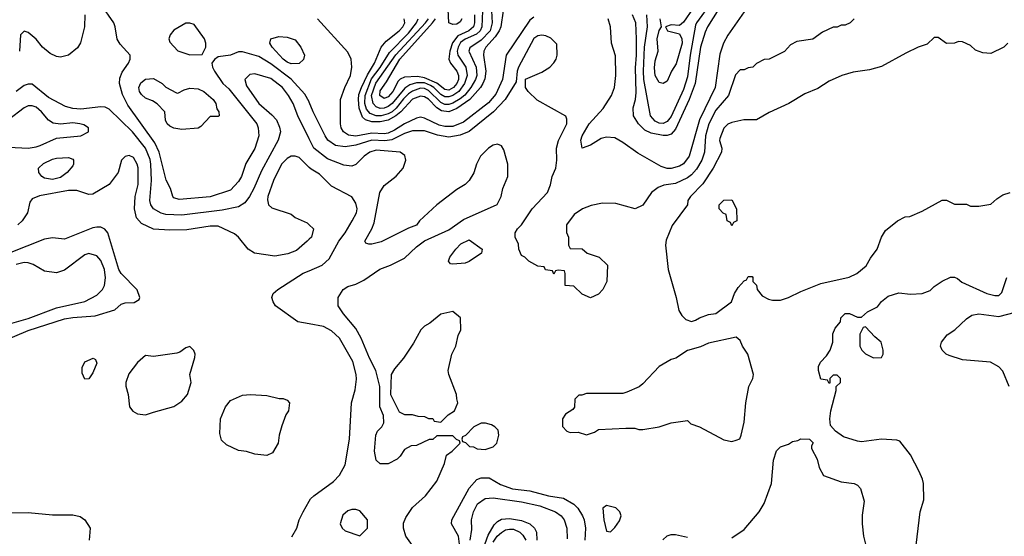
# Model space of a CAD drawing. Header units: inches. Extents: x 1793402 to 1900366, y 320852 to 470679.
# Tile 430 of 604: x 1848568 to 1853437, y 446609 to 449166. Entities that reach past the tile are written whole.
import ezdxf

# ---------------------------------------------------------------- set-up
doc = ezdxf.new("R2010")
doc.units = ezdxf.units.IN
doc.header["$MEASUREMENT"] = 0
doc.layers.add('B8444', color=7, linetype='Continuous')
doc.layers.add('B8454', color=7, linetype='Continuous')

msp = doc.modelspace()

# ---------------------------------------------------------------- linework, layer by layer
at = {"layer": 'B8444', "color": 4}
for points, elevation in [([(1850000, 448757.8), (1849999.4, 448759.4), (1849977.5, 448797.5), (1849910.8, 448870.8), (1849810, 448947.8), (1849750, 448982.9), (1849670, 449006.6), (1849650, 449006), (1849610, 448989.3), (1849550, 448982), (1849530.9, 448969.1), (1849518, 448950), (1849521, 448930), (1849530.8, 448910), (1849573, 448850), (1849602.5, 448822.5), (1849740.5, 448650), (1849748, 448630), (1849750.6, 448590), (1849730, 448528.7), (1849685.8, 448454.2), (1849664, 448390), (1849650, 448364), (1849610, 448321.2), (1849510, 448289.6), (1849356.5, 448276.5), (1849330, 448284), (1849325.2, 448290), (1849313.2, 448330), (1849291.9, 448371.9), (1849258, 448510), (1849236.8, 448556.8), (1849102.5, 448742.5), (1849075.6, 448795.6), (1849061.6, 448850), (1849063.3, 448876.7), (1849074.9, 448905.1), (1849106, 448950), (1849114, 448970), (1849114, 448990), (1849064.9, 449044.9), (1849049.7, 449069.7), (1849040.9, 449130), (1849032.7, 449150), (1848970, 449242)], 408), ([(1848890.8, 449190), (1848888.2, 449130), (1848868.5, 449051.5), (1848853.8, 449026.2), (1848810, 448989.3), (1848770, 448979.3), (1848750, 448982.7), (1848718, 448998), (1848681.2, 449030), (1848650, 449069), (1848610, 449102), (1848590, 449108), (1848572, 449090), (1848567.3, 449010)], 408), ([(1850000, 448575.7), (1849942.7, 448690), (1849920.7, 448750), (1849897.6, 448790), (1849867, 448830), (1849810, 448875.1), (1849730, 448898), (1849705.5, 448894.5), (1849681, 448870), (1849690, 448838), (1849750, 448750.6), (1849815.3, 448695.3), (1849837.3, 448670), (1849853.2, 448633.2), (1849857.3, 448610), (1849845.5, 448570), (1849763, 448417), (1849726, 448330), (1849703.8, 448290), (1849680.7, 448259.3), (1849650, 448239.5), (1849570, 448223.5), (1849370, 448198), (1849290, 448201.6), (1849268.1, 448208.1), (1849229.3, 448230), (1849216, 448250), (1849212.3, 448270), (1849220.5, 448370), (1849216.4, 448450), (1849212.9, 448472.9), (1849189.8, 448529.8), (1849125.1, 448610), (1849010, 448722.7), (1848990, 448732.3), (1848970, 448734.5), (1848870, 448723.5), (1848830, 448726.6), (1848795.1, 448735.1), (1848710, 448779.6), (1848630, 448846), (1848610, 448846), (1848590, 448839.3), (1848550.4, 448809.6)], 412), ([(1850000, 448079), (1849990, 448069), (1849937.3, 448022.7), (1849893.7, 448006.3), (1849830, 447994.5), (1849728.7, 448010), (1849697.2, 448030), (1849649.6, 448089.6), (1849630, 448106), (1849550, 448143.7), (1849510, 448144.5), (1849395.2, 448124.8), (1849310, 448124.2), (1849230, 448129.5), (1849170, 448157), (1849145.4, 448185.4), (1849135.6, 448230), (1849139.6, 448290), (1849153.3, 448350), (1849153.1, 448433.1), (1849149.3, 448450), (1849130, 448484), (1849110, 448494), (1849090, 448488.7), (1849071.3, 448470), (1849054.8, 448410), (1849010.7, 448350), (1848930, 448302.7), (1848910, 448301.2), (1848850, 448320.9), (1848810, 448319.6), (1848666.2, 448293.8), (1848630, 448279), (1848618, 448262), (1848607.3, 448210), (1848580.5, 448170), (1848559.1, 448150)], 416), ([(1850000, 448434.8), (1849950, 448482.7), (1849930, 448489.3), (1849910, 448489.3), (1849890, 448478), (1849863, 448450), (1849823.8, 448370), (1849795.5, 448290), (1849793.7, 448273.7), (1849798.8, 448250), (1849815.2, 448235.2), (1849910, 448202.8), (1849930, 448186), (1849990, 448161), (1850000, 448151)], 416), ([(1848490, 447575.8), (1848610, 447627), (1848790, 447684.9), (1848830, 447692), (1848940.7, 447699.3), (1849038, 447730), (1849070, 447758), (1849090, 447764.7), (1849134.6, 447765.4), (1849159, 447781), (1849162, 447790), (1849148.9, 447828.9), (1849070, 447909.3), (1849057.6, 447930), (1849003.7, 448110), (1848989.5, 448129.5), (1848970, 448138), (1848950, 448139.5), (1848930, 448136.2), (1848790, 448079), (1848730, 448085.2), (1848690, 448079.5), (1848516.3, 448010)], 424), ([(1848470, 447648), (1848610, 447687.2), (1848750, 447740.4), (1848890, 447770.4), (1848950, 447802), (1848978, 447830), (1848986.6, 447850), (1848991.7, 447888.3), (1848987, 447930), (1848970, 447974), (1848950, 447997.2), (1848910, 448009.2), (1848890, 448001.2), (1848790, 447925.2), (1848750, 447912.7), (1848690, 447921.2), (1848634.8, 447954.8), (1848610, 447962.7), (1848590, 447963.7), (1848550, 447954)], 428), ([(1850000, 447659.8), (1849944, 447670), (1849833.2, 447750), (1849820.9, 447770), (1849815.1, 447790), (1849820.9, 447810), (1849845.2, 447830), (1849970, 447910.5), (1850000, 447923.1)], 416), ([(1849912.9, 446607.1), (1849939, 446650), (1849949.2, 446690), (1849969, 446730), (1850000, 446782.9)], 416), ([(1848429.5, 446589.5), (1848426, 446610), (1848429, 446670), (1848456.5, 446703.5), (1848482, 446718), (1848510, 446726), (1848610, 446727.3), (1848730, 446714.8), (1848830, 446716), (1848866.4, 446706.4), (1848890.8, 446690.8), (1848916, 446650), (1848911, 446590)], 416)]:
    msp.add_lwpolyline(points, dxfattribs=dict(at, elevation=elevation))
for points, elevation in [([(1849410, 449149), (1849390, 449149), (1849330, 449114), (1849311.3, 449090), (1849304.7, 449070), (1849310, 449054), (1849350, 449012), (1849410, 448992), (1849470, 448994), (1849488, 449030), (1849488.7, 449050), (1849482, 449070), (1849430, 449142)], 408), ([(1849910, 448947), (1849890, 448954.5), (1849870, 448969.6), (1849816, 449030), (1849805.2, 449050), (1849809, 449070), (1849850, 449082), (1849890, 449079.1), (1849930, 449066), (1849958.8, 449030), (1849976, 448990), (1849970.9, 448969.1), (1849950, 448949)], 404), ([(1849350, 448802), (1849381.2, 448818.8), (1849410, 448826), (1849450, 448822.8), (1849478, 448810), (1849524.7, 448770), (1849538, 448750), (1849543.6, 448723.6), (1849552, 448710), (1849554, 448690), (1849550, 448686), (1849510, 448686), (1849463.6, 448636.4), (1849450, 448628.7), (1849370, 448622), (1849330, 448628.7), (1849310, 448638), (1849298, 448650), (1849289, 448669), (1849286, 448710), (1849248.4, 448748.4), (1849224, 448764), (1849190, 448777.2), (1849170, 448795.3), (1849161.2, 448810), (1849157.2, 448830), (1849167.2, 448852.8), (1849190, 448871), (1849230, 448874.8), (1849272, 448850), (1849290, 448832), (1849343.6, 448803.6)], 404), ([(1848630, 448739.5), (1848610, 448739.5), (1848590, 448729.5), (1848513.4, 448670), (1848496.3, 448650), (1848474.8, 448610), (1848471, 448590), (1848484.7, 448550), (1848514.4, 448534.4), (1848610, 448530.4), (1848650, 448535.5), (1848670, 448543), (1848750, 448578.8), (1848870, 448591), (1848908, 448610), (1848908, 448630), (1848884.7, 448644.7), (1848866, 448650), (1848830, 448654.5), (1848770, 448649), (1848732.9, 448652.9), (1848710, 448669), (1848676, 448710), (1848650, 448732)], 416), ([(1848730, 448374.5), (1848690, 448380.9), (1848677.2, 448390), (1848662.7, 448410), (1848661.2, 448430), (1848686.2, 448453.8), (1848730, 448475.5), (1848750, 448480.5), (1848810, 448482.8), (1848830, 448474.8), (1848834.8, 448470), (1848834.8, 448450), (1848830, 448442), (1848802.8, 448410), (1848770, 448384.5)], 412), ([(1849410, 447548), (1849390, 447542), (1849359.9, 447520.1), (1849345.2, 447514.8), (1849230, 447499.3), (1849190, 447504), (1849150, 447469.2), (1849107.3, 447412.7), (1849092.7, 447370), (1849092.8, 447352.8), (1849104.9, 447310), (1849110.8, 447250), (1849127.9, 447227.9), (1849150, 447214.8), (1849190, 447210.8), (1849230, 447222.8), (1849330, 447251.3), (1849370, 447278), (1849397.2, 447310), (1849416, 447370), (1849409, 447410), (1849434.6, 447494.6), (1849435.3, 447510), (1849428.9, 447528.9)], 424), ([(1848890, 447386), (1848876.4, 447416.4), (1848876.4, 447443.6), (1848890, 447472), (1848930.9, 447490.9), (1848943.6, 447483.6), (1848950, 447466), (1848930, 447418), (1848910, 447388)], 416), ([(1849790, 447008.7), (1849730, 447015.3), (1849689.3, 447029.3), (1849650, 447033.2), (1849590, 447061.2), (1849565.6, 447085.6), (1849557.5, 447117.5), (1849560.9, 447190), (1849585.2, 447250), (1849610, 447281), (1849670, 447306.8), (1849710, 447310.7), (1849790, 447306), (1849851.6, 447291.6), (1849870, 447291.3), (1849890, 447282), (1849902, 447270), (1849898, 447230), (1849884.7, 447210), (1849864, 447156), (1849851, 447110), (1849846, 447070), (1849818, 447022)], 416)]:
    msp.add_lwpolyline(points, close=True, dxfattribs=dict(at, elevation=elevation))
at = {"layer": 'B8454', "color": 4}
for points, elevation in [([(1850754.2, 449170), (1850745.4, 449154.5), (1850730, 449144), (1850710, 449140.9), (1850689.8, 449149.8), (1850684.4, 449250)], 376), ([(1852044.2, 449250), (1851969.3, 449130.7), (1851957, 449103), (1851934.9, 449030), (1851908.1, 448850), (1851878.5, 448770), (1851810, 448622.9), (1851790, 448599.6), (1851770, 448592.8), (1851750, 448592.6), (1851690, 448604.4), (1851659.5, 448619.5), (1851627.8, 448650), (1851603.6, 448690), (1851601.6, 448730), (1851612.8, 448770), (1851615.6, 448804.4), (1851612.7, 448927.3), (1851618.4, 448990), (1851618.7, 449070), (1851614.3, 449150), (1851598, 449190)], 396), ([(1851988.5, 449251.5), (1851914, 449150), (1851910, 449139), (1851883.2, 448990), (1851870, 448882), (1851850, 448819.3), (1851790, 448687), (1851770, 448661.6), (1851750, 448651.8), (1851730, 448654), (1851710, 448662.9), (1851687.3, 448690), (1851654.5, 448870), (1851652.1, 448910), (1851658.2, 449030), (1851672.6, 449130), (1851669.6, 449190)], 392), ([(1850958.7, 449210), (1850946.7, 449130), (1850939.6, 449110), (1850919.8, 449080.2), (1850873.1, 449030), (1850862.6, 449010), (1850861.7, 448990), (1850873.2, 448910), (1850867.5, 448872.5), (1850858.5, 448850), (1850846.3, 448830), (1850794, 448770), (1850730, 448725.6), (1850690, 448709), (1850654.1, 448714.1), (1850630, 448728.7), (1850590, 448772.1), (1850570, 448784.2), (1850550, 448787.6), (1850510, 448772.9), (1850452.3, 448710), (1850427.9, 448690), (1850390, 448668.3), (1850350, 448659.5), (1850310, 448660.2), (1850278.4, 448670), (1850263.1, 448683.1), (1850247.4, 448727.4), (1850244.1, 448770), (1850245.4, 448794.6), (1850258.6, 448830), (1850288.2, 448891.8), (1850323.1, 448950), (1850355.6, 449030), (1850380.8, 449059.2), (1850444.2, 449110), (1850462.4, 449130), (1850473, 449150), (1850469.5, 449170)], 396), ([(1850900.8, 449210), (1850903.6, 449150), (1850893.8, 449110), (1850850, 449063.9), (1850793.5, 449026.5), (1850788.5, 449010), (1850824.9, 448930), (1850827.7, 448890), (1850822, 448870), (1850798, 448830), (1850768.3, 448791.8), (1850746.5, 448773.5), (1850710, 448752.7), (1850690, 448746), (1850670, 448746), (1850650, 448755.1), (1850590, 448815), (1850570, 448824.4), (1850550, 448826.2), (1850510, 448811.5), (1850490, 448798.4), (1850465.6, 448774.4), (1850430, 448727.8), (1850410, 448709.8), (1850390, 448699.4), (1850356, 448690), (1850329.9, 448689.9), (1850301.7, 448701.7), (1850282.9, 448722.9), (1850275, 448750), (1850276.5, 448790), (1850308, 448872), (1850350, 448928.9), (1850396.4, 449003.6), (1850490, 449098.3), (1850529.7, 449150), (1850538.9, 449170)], 392), ([(1850857.2, 449210), (1850853.8, 449130), (1850845.2, 449110), (1850826.7, 449093.3), (1850770, 449069.8), (1850748.2, 449051.8), (1850735.8, 449030), (1850731.4, 449010), (1850734.3, 448990), (1850774, 448930), (1850781.3, 448890), (1850767.3, 448850), (1850739.1, 448810), (1850710, 448789.8), (1850690, 448782.9), (1850670, 448782.9), (1850650, 448794.8), (1850616.5, 448830), (1850599.8, 448839.8), (1850570, 448853), (1850530, 448853), (1850497.4, 448842.6), (1850472.8, 448827.2), (1850410, 448750.9), (1850390, 448735.1), (1850370, 448727.1), (1850350, 448726.8), (1850330, 448734), (1850315.1, 448750), (1850308.3, 448790), (1850329.4, 448850.6), (1850428.3, 448991.7), (1850574.4, 449150), (1850588.7, 449170)], 388), ([(1850817.5, 449190), (1850816.9, 449150), (1850811.3, 449130), (1850789, 449111), (1850734.3, 449085.7), (1850708.4, 449051.6), (1850695.4, 449010), (1850690.2, 448970), (1850697.4, 448950), (1850730.3, 448910), (1850737.3, 448890), (1850737.2, 448870), (1850730.2, 448850), (1850713.8, 448830), (1850690, 448817.4), (1850670, 448820.3), (1850630.9, 448850.9), (1850570, 448878), (1850535.6, 448884.4), (1850470, 448880.9), (1850449, 448871), (1850439.3, 448860.7), (1850412.9, 448810), (1850390, 448783.5), (1850370, 448775.6), (1850348.4, 448790), (1850350, 448813), (1850381.8, 448858.2), (1850447.1, 448970), (1850609, 449150), (1850624.6, 449170)], 384), ([(1852150, 449203.7), (1852070, 449089.3), (1852048.7, 449050), (1852030, 448995.3), (1852007, 448830), (1851930, 448669.3), (1851878.4, 448490), (1851850, 448452), (1851830, 448440.7), (1851790, 448429.6), (1851770, 448429.6), (1851739.4, 448439.4), (1851624.2, 448504.2), (1851550, 448558.4), (1851510, 448581.6), (1851470, 448584.5), (1851442.8, 448577.2), (1851390, 448545.2), (1851348.7, 448530), (1851342.7, 448570), (1851349.4, 448590), (1851384.5, 448650), (1851453.2, 448726.8), (1851493.6, 448790), (1851509.6, 448830), (1851515.1, 448890), (1851513.6, 448986.4), (1851493.6, 449050), (1851489.6, 449130), (1851478.4, 449170)], 404), ([(1851897.7, 449222.3), (1851850, 449153.2), (1851830, 449137.2), (1851790, 449139.5), (1851762, 449130), (1851771.3, 449110), (1851830, 449096), (1851842.4, 449070), (1851843.1, 449050), (1851813.5, 448946.5), (1851790.7, 448910), (1851770, 448862), (1851750, 448849.2), (1851730, 448855.3), (1851710, 448888.7), (1851706.5, 448926.5), (1851710, 448962), (1851725.2, 449010), (1851719.6, 449070), (1851730, 449112), (1851742, 449130), (1851735.6, 449170)], 388), ([(1852694, 449170), (1852674, 449150), (1852650, 449138), (1852630, 449138), (1852610, 449128), (1852590, 449128), (1852536.9, 449103.1), (1852490, 449068.7), (1852410, 449058), (1852379.6, 449040.4), (1852350, 449008), (1852274, 448970), (1852250, 448968), (1852211.6, 448948.4), (1852194, 448930), (1852170, 448928), (1852150, 448918), (1852130, 448918), (1852107.5, 448892.5), (1852073.4, 448790), (1852010, 448717), (1851975.3, 448650), (1851958.9, 448590), (1851954.4, 448510), (1851941.3, 448470), (1851914.2, 448425.8), (1851890, 448397.6), (1851870, 448382.4), (1851810, 448355.6), (1851753, 448347), (1851725.2, 448334.8), (1851691.3, 448310), (1851650, 448248), (1851611.1, 448228.9), (1851516.5, 448256.5), (1851450, 448257.2), (1851394.4, 448245.6), (1851350.9, 448229.1), (1851310, 448202), (1851271.3, 448150), (1851271.6, 448111.6), (1851282, 448090), (1851282, 448050), (1851290, 448034), (1851350, 448032), (1851374, 448010), (1851434, 447990), (1851474, 447950), (1851472, 447870), (1851452, 447830), (1851430, 447808), (1851390, 447788.7), (1851350, 447808), (1851307.3, 447847.3), (1851266, 447850), (1851266, 447910), (1851262, 447922), (1851230, 447926), (1851218, 447922), (1851210, 447906), (1851202, 447922), (1851167.3, 447927.3), (1851162, 447942), (1851130, 447946), (1851086, 447970), (1851066, 447990), (1851050, 447998), (1851035.3, 448030), (1851034.6, 448054.6), (1851018, 448090), (1851018, 448110), (1851028.7, 448130), (1851049.3, 448150.7), (1851102, 448230), (1851177.2, 448310), (1851192.1, 448347.9), (1851201.2, 448390), (1851219, 448430), (1851224, 448470), (1851222.7, 448530), (1851232.5, 448567.5), (1851272.7, 448650), (1851274, 448674), (1851268.7, 448688.7), (1851127.2, 448767.2), (1851082, 448810), (1851068.7, 448830), (1851068.9, 448871.1), (1851150, 448906), (1851189.3, 448930.7), (1851210, 448951.3), (1851221.2, 448970), (1851225.2, 448990), (1851224, 449044), (1851194.8, 449074.8), (1851170, 449086), (1851150, 449089.3), (1851130, 449086), (1851110, 449072.7), (1851034.8, 448930), (1851028, 448910), (1851022.8, 448857.2), (1850969.1, 448770.9), (1850911.3, 448708.7), (1850790, 448611.6), (1850746.3, 448593.7), (1850690, 448584.7), (1850634.5, 448594.5), (1850570, 448615.1), (1850510, 448615.4), (1850470, 448602.6), (1850408.5, 448571.5), (1850373.2, 448566.8), (1850310, 448569.8), (1850230, 448544), (1850176.6, 448536.6), (1850130, 448543.6), (1850092.3, 448570), (1850078.4, 448590), (1850018.7, 448710), (1850000, 448757.8)], 408), ([(1851110, 449178.4), (1851090, 449163.7), (1850974, 448990), (1850954.9, 448870), (1850923, 448797), (1850886.4, 448753.6), (1850761.9, 448658.2), (1850710, 448637.2), (1850670, 448636.1), (1850642.9, 448642.9), (1850570, 448678.3), (1850550, 448682.6), (1850530, 448678.3), (1850470, 448650.8), (1850421.9, 448618.1), (1850390, 448603.7), (1850370, 448600.2), (1850310, 448603.9), (1850230, 448588.7), (1850193.5, 448593.5), (1850169.5, 448610), (1850158.4, 448630), (1850154, 448650), (1850154.5, 448770), (1850175.4, 448830), (1850204.2, 448890), (1850209.6, 448930), (1850207, 448970), (1850190, 449005.2), (1850041.2, 449170)], 404), ([(1853454, 449050), (1853434, 449030), (1853370, 448998), (1853330, 449002), (1853294.6, 449014.6), (1853270, 449038), (1853230, 449055.3), (1853210, 449058), (1853191.1, 449048.9), (1853150, 449048), (1853110, 449078), (1853090, 449078), (1853055.3, 449044.7), (1853011.1, 449028.9), (1852950, 448999), (1852830, 448934), (1852770, 448917.2), (1852690, 448905.2), (1852634, 448890), (1852570, 448862), (1852515.3, 448824.7), (1852450, 448799), (1852372, 448750), (1852274, 448706), (1852210.7, 448669.3), (1852149.1, 448669.1), (1852090, 448657.2), (1852070, 448648.7), (1852050, 448628), (1852030, 448578), (1852028.3, 448568.3), (1852040.7, 448530), (1852038, 448510), (1851997.3, 448430), (1851946.6, 448353.4), (1851884.7, 448290), (1851871.3, 448270), (1851870.9, 448249.1), (1851793.7, 448146.3), (1851765.2, 448074.8), (1851760.7, 448050), (1851774, 447930), (1851814.8, 447790), (1851827.1, 447727.1), (1851842, 447702), (1851862, 447682), (1851890, 447672), (1851910, 447678), (1851929.3, 447690.7), (1851974, 447706), (1852010, 447711.3), (1852088, 447770), (1852102, 447810), (1852120.2, 447839.8), (1852150, 447874), (1852162, 447878), (1852170, 447894), (1852190, 447894), (1852194, 447890), (1852194, 447870), (1852211.6, 447851.6), (1852214, 447830), (1852239.6, 447799.6), (1852270, 447782), (1852290, 447778), (1852330, 447778), (1852370, 447791), (1852430, 447821), (1852530, 447860.7), (1852669.1, 447890.9), (1852708, 447910), (1852752.9, 447947.1), (1852774.6, 447985.4), (1852808.7, 448030), (1852828.7, 448090), (1852850, 448122), (1852909.1, 448170.9), (1852946, 448190), (1852970, 448192), (1853030, 448218), (1853130, 448272), (1853151.6, 448271.6), (1853190, 448252), (1853250, 448252), (1853270, 448242), (1853310, 448242), (1853370, 448252), (1853400.2, 448279.8), (1853430, 448298), (1853466, 448310)], 412), ([(1850510, 446564), (1850477.2, 446610), (1850465.2, 446650), (1850466.6, 446673.4), (1850477.2, 446702.8), (1850510, 446752), (1850575.3, 446810), (1850630, 446882), (1850668.7, 446970), (1850678, 447010), (1850706, 447030), (1850746, 447070), (1850742, 447082), (1850727.3, 447087.3), (1850710, 447106), (1850630, 447106), (1850611.6, 447088.4), (1850592.7, 447087.3), (1850530, 447058), (1850503.6, 447056.4), (1850470, 447038), (1850450, 447006), (1850434, 446990), (1850390, 446968), (1850350, 446968), (1850330, 446986), (1850322, 447030), (1850329, 447110), (1850338, 447130), (1850358, 447150), (1850368, 447170), (1850367.3, 447207.3), (1850348.7, 447250), (1850349, 447350), (1850329.2, 447430), (1850298, 447490), (1850256.2, 447590), (1850230, 447637.2), (1850169.2, 447710), (1850142, 447750), (1850142, 447790), (1850168, 447830), (1850190, 447844.7), (1850230, 447856), (1850270, 447876), (1850349.5, 447930.5), (1850402, 447950), (1850470, 447984.9), (1850530, 448041), (1850569.1, 448070.9), (1850690, 448125.5), (1850762.7, 448177.3), (1850929.4, 448250.6), (1850949.3, 448290.7), (1850957.2, 448330), (1850981.2, 448390), (1850981.2, 448450), (1850961.5, 448521.5), (1850950, 448542), (1850930, 448549.2), (1850910, 448545.2), (1850886, 448530), (1850846.8, 448490), (1850826.8, 448450), (1850812.8, 448407.2), (1850790.4, 448369.6), (1850770.4, 448349.6), (1850730, 448325.2), (1850630, 448249), (1850544.7, 448170), (1850530, 448148), (1850490, 448134), (1850354.6, 448065.4), (1850310, 448054), (1850294.6, 448054.6), (1850280.2, 448060.2), (1850275.3, 448070), (1850309.6, 448130.4), (1850320.1, 448159.9), (1850349.4, 448310.6), (1850370, 448344.7), (1850429.5, 448390.5), (1850464, 448430), (1850477.2, 448470), (1850472.7, 448492.7), (1850449.4, 448509.4), (1850330, 448519.7), (1850298.8, 448510), (1850270.8, 448490), (1850230.5, 448449.5), (1850210, 448441.2), (1850170, 448445.2), (1850090, 448477), (1850022.9, 448530), (1850000, 448575.7)], 412), ([(1850000, 447923.1), (1850064, 447950), (1850098, 447982), (1850146, 448070), (1850177, 448110), (1850212.7, 448170), (1850233.2, 448210), (1850236, 448230), (1850230, 448258), (1850210, 448288.7), (1850110, 448341.2), (1850050, 448401.2), (1850010, 448425.2), (1850000, 448434.8)], 416), ([(1850000, 448151), (1850021, 448130), (1850011, 448090), (1850000, 448079)], 416), ([(1852996.2, 446523.8), (1853020.7, 446730), (1853038, 446790), (1853037.2, 446870), (1853032.5, 446892.5), (1853016, 446930), (1852972.3, 447012.3), (1852919.3, 447079.3), (1852904.7, 447084.7), (1852830, 447089.3), (1852730, 447076), (1852710, 447079.3), (1852641.5, 447101.5), (1852602, 447130), (1852578, 447158), (1852574, 447190), (1852579, 447230), (1852606, 447330), (1852606, 447350), (1852626, 447370), (1852626, 447390), (1852610, 447406), (1852590, 447406), (1852574, 447390), (1852574, 447370), (1852570, 447366), (1852562, 447382), (1852530, 447386), (1852518, 447430), (1852518, 447450), (1852528, 447470), (1852558, 447502), (1852575.3, 447530), (1852588.7, 447570), (1852588.9, 447611.1), (1852600.4, 447639.6), (1852626, 447670), (1852628, 447690), (1852650, 447711.3), (1852671.1, 447711.1), (1852710, 447694), (1852730, 447694), (1852760.2, 447719.8), (1852810, 447744.7), (1852829.3, 447770.7), (1852862, 447798), (1852914.4, 447814.4), (1852972.9, 447807.1), (1853030, 447811.3), (1853070, 447824.7), (1853090, 447844.7), (1853130, 447872), (1853170, 447892), (1853190, 447892), (1853205.4, 447885.4), (1853227.1, 447867.1), (1853350.9, 447810.9), (1853390, 447801), (1853410, 447801), (1853424.7, 447815.3), (1853448.7, 447890)], 408), ([(1853460.4, 447350), (1853430, 447426.6), (1853410, 447447.6), (1853368.7, 447470), (1853230, 447482.4), (1853163.5, 447503.5), (1853149, 447510), (1853129, 447530), (1853121.2, 447550), (1853126, 447570), (1853154.7, 447605.3), (1853192.7, 447630), (1853250, 447684.9), (1853276.2, 447703.8), (1853310, 447710.4), (1853410, 447696), (1853530, 447728.4)], 404), ([(1850000, 446782.9), (1850006.3, 446793.7), (1850022, 446810), (1850120.1, 446879.9), (1850150, 446911), (1850176.9, 446963.1), (1850199.5, 447090), (1850209.2, 447270), (1850226.3, 447333.7), (1850234, 447386), (1850231.8, 447410), (1850214.5, 447474.5), (1850150, 447589.2), (1850110, 447626), (1850070, 447647), (1850000, 447659.8)], 416), ([(1852090, 446601), (1852150, 446642.8), (1852224, 446730), (1852250, 446772), (1852286, 446870), (1852294.6, 446985.4), (1852310, 447032), (1852330, 447052), (1852370, 447064.7), (1852390, 447078), (1852416.4, 447083.6), (1852430, 447092), (1852474, 447090), (1852491.1, 447071.1), (1852483.6, 447056.4), (1852483.6, 447043.6), (1852512, 446990), (1852522, 446950), (1852542, 446910), (1852630, 446878.8), (1852694, 446870), (1852710, 446862), (1852725.4, 446845.4), (1852743.5, 446783.5), (1852733.7, 446713.7), (1852734, 446670), (1852740.7, 446610), (1852750.7, 446570)], 408), ([(1850742.4, 446570), (1850737, 446610), (1850702.7, 446670), (1850705.2, 446690), (1850790, 446847.3), (1850829.2, 446890), (1850850, 446899.1), (1850890, 446898), (1850944.8, 446864.8), (1851004.8, 446844.8), (1851090, 446834), (1851182, 446810), (1851257.3, 446797.3), (1851308.6, 446768.6), (1851328.5, 446748.5), (1851350.6, 446710), (1851359.1, 446690), (1851366, 446650), (1851362.4, 446590)], 408), ([(1850796.1, 446590), (1850803.3, 446643.3), (1850802.4, 446690), (1850811.3, 446730), (1850832, 446770), (1850870, 446796.4), (1850910, 446799.5), (1851050, 446779), (1851139.2, 446759.2), (1851217.3, 446730), (1851244.9, 446710), (1851260.5, 446690), (1851273.4, 446650), (1851275.9, 446595.9)], 404), ([(1850861.6, 446550), (1850884.6, 446615.4), (1850913.6, 446666.4), (1850930, 446683.1), (1850950, 446694.3), (1850990, 446696.9), (1851050, 446687.6), (1851090.5, 446670), (1851114.4, 446650), (1851124.2, 446630), (1851125.2, 446590)], 396), ([(1850910, 446579.3), (1850929.8, 446610.2), (1850950, 446628.5), (1850970, 446640.3), (1850990, 446644.9), (1851010, 446644.4), (1851040.7, 446630), (1851055.4, 446615.4), (1851070, 446590.8)], 392), ([(1851747.6, 446592.4), (1851770, 446611), (1851790, 446618.8), (1851810, 446618.8), (1851870, 446604.7)], 408)]:
    msp.add_lwpolyline(points, dxfattribs=dict(at, elevation=elevation))
for points, elevation in [([(1852090, 448146), (1852082, 448162), (1852066, 448170), (1852062, 448202), (1852047.3, 448207.3), (1852026, 448230), (1852026, 448250), (1852050, 448272), (1852090, 448274), (1852112, 448230), (1852114, 448170), (1852098, 448162)], 412), ([(1850710, 447955.3), (1850698, 447958), (1850688, 447970), (1850695.3, 447990), (1850724, 448030), (1850750, 448056), (1850790, 448076), (1850854, 448030), (1850851.3, 448010), (1850790, 447969.2), (1850770, 447961.2)], 408), ([(1850710, 447722), (1850650, 447708.7), (1850596.8, 447663.2), (1850570, 447649), (1850551, 447630), (1850515.9, 447564.1), (1850466, 447490), (1850421.4, 447438.6), (1850404.7, 447410), (1850402, 447310), (1850444.7, 447224.7), (1850470, 447212), (1850508.4, 447211.6), (1850536.4, 447203.6), (1850570, 447202), (1850590, 447192), (1850611.6, 447191.6), (1850618, 447178), (1850650, 447174), (1850686, 447210), (1850718, 447230), (1850735.3, 447270), (1850728.9, 447288.9), (1850728.7, 447310), (1850689.2, 447410), (1850686, 447430), (1850705.2, 447510), (1850725.2, 447550), (1850736.5, 447603.5), (1850748.9, 447631.1), (1850748, 447690)], 412), ([(1852750, 447646), (1852738, 447642), (1852722, 447610), (1852722, 447550), (1852732, 447530), (1852750, 447512), (1852790, 447492), (1852830, 447494), (1852838, 447510), (1852838, 447530), (1852828, 447570), (1852796.4, 447596.4)], 408), ([(1852110, 447595.3), (1851974.4, 447565.6), (1851933.7, 447546.3), (1851870, 447528.7), (1851812, 447490), (1851790, 447484), (1851730, 447448.7), (1851650, 447364), (1851630.6, 447349.4), (1851570, 447322), (1851550, 447315.3), (1851370, 447315.3), (1851348, 447308), (1851332, 447308), (1851312.7, 447287.3), (1851311.1, 447248.9), (1851303.6, 447236.4), (1851266.8, 447213.2), (1851252, 447190), (1851252.7, 447152.7), (1851274, 447130), (1851290, 447122), (1851330, 447124.7), (1851370, 447111.3), (1851410, 447124.7), (1851430, 447138), (1851564.7, 447144.7), (1851610, 447144.7), (1851630, 447138), (1851650, 447138), (1851730, 447151.3), (1851789.1, 447170.9), (1851870, 447182), (1851886.4, 447166.4), (1851930, 447151), (1852050, 447086), (1852090, 447078), (1852110, 447084.7), (1852128.7, 447091.3), (1852135.3, 447110), (1852150, 447174), (1852159.3, 447270), (1852173.2, 447350), (1852193.2, 447390), (1852197.2, 447410), (1852169, 447510), (1852142, 447550), (1852130, 447578)], 412), ([(1850850, 447168.7), (1850814, 447150), (1850772.7, 447107.3), (1850758, 447102), (1850754, 447090), (1850758, 447078), (1850772.7, 447072.7), (1850792.7, 447052.7), (1850811.6, 447051.6), (1850830, 447042), (1850870, 447038), (1850890, 447044.7), (1850910, 447052), (1850928, 447070), (1850938, 447110), (1850933.6, 447133.6), (1850918, 447150), (1850900.2, 447160.2), (1850871.6, 447168.4)], 412), ([(1851470, 446762), (1851451.6, 446748.4), (1851456, 446690), (1851470, 446634), (1851490, 446632), (1851510, 446652), (1851533.6, 446686.4), (1851542, 446710), (1851535.3, 446730), (1851515.3, 446750)], 412), ([(1850230, 446742), (1850210, 446742), (1850190, 446735.3), (1850166.4, 446713.6), (1850152, 446670), (1850162, 446650), (1850176.9, 446636.9), (1850250, 446612), (1850288, 446650), (1850288, 446690), (1850250, 446735.3)], 416)]:
    msp.add_lwpolyline(points, close=True, dxfattribs=dict(at, elevation=elevation))

doc.saveas('drawing.dxf')
